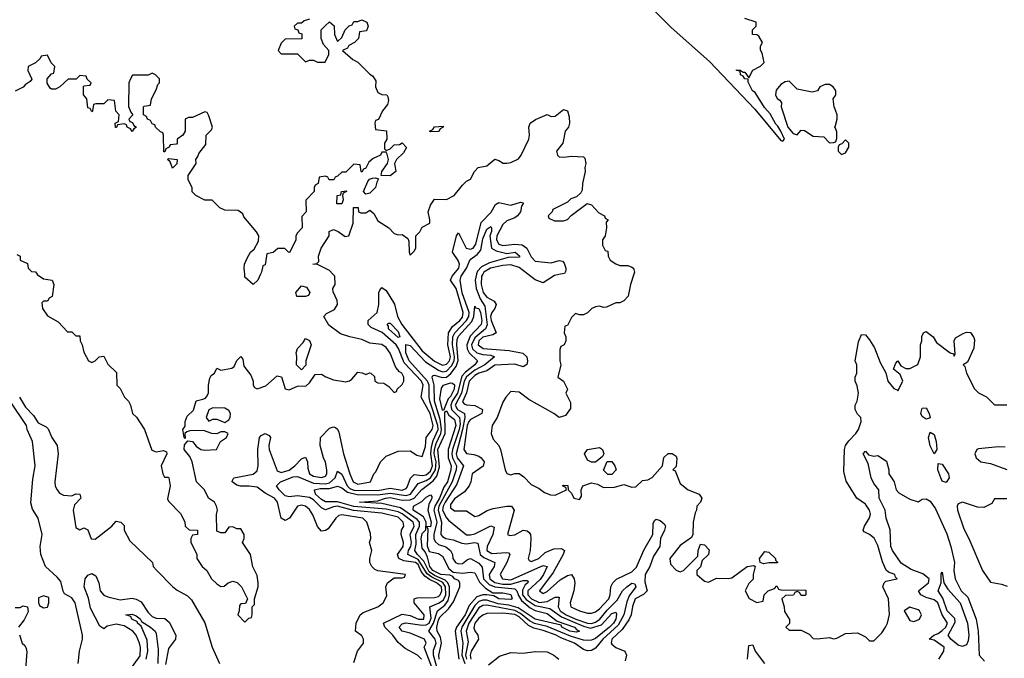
# Model space of a CAD drawing. Header units: inches. Extents: x 2380053 to 2584298, y 380219 to 546618.
# Tile 349 of 656: x 2555952 to 2560838, y 388095 to 391263. Entities that reach past the tile are written whole.
import ezdxf

# ---------------------------------------------------------------- set-up
doc = ezdxf.new("R2010")
doc.units = ezdxf.units.IN
doc.header["$MEASUREMENT"] = 0
for name, color, linetype in [('C5358', 7, 'Continuous'), ('C5359', 7, 'Continuous'), ('C5368', 7, 'Continuous'), ('C5369', 7, 'Continuous')]:
    doc.layers.add(name, color=color, linetype=linetype)

msp = doc.modelspace()

# ---------------------------------------------------------------- linework, layer by layer
at = {"layer": 'C5358', "color": 2}
for points, elevation in [([(2556039.3, 390000), (2556039.6, 389999.6), (2556070, 389978), (2556114, 389970), (2556122, 389950), (2556114, 389890), (2556098, 389882), (2556090, 389866), (2556070, 389866), (2556062, 389858), (2556064.7, 389830), (2556090, 389794), (2556143.6, 389763.6), (2556190, 389714), (2556210, 389714), (2556230, 389694), (2556250, 389694), (2556252, 389670), (2556262, 389650), (2556270, 389614), (2556294, 389570), (2556310, 389562), (2556326, 389570), (2556346, 389590), (2556370, 389594), (2556390, 389554), (2556432.7, 389512.7), (2556434, 389450), (2556450, 389434), (2556472, 389390), (2556492, 389370), (2556502, 389350), (2556512, 389310), (2556530.9, 389290.9), (2556571.3, 389230), (2556607.3, 389127.3), (2556630, 389118.8), (2556666, 389126), (2556679.8, 389119.8), (2556682.8, 389110), (2556654.8, 389050), (2556662, 389010), (2556670, 388994), (2556690, 388994), (2556692, 388990), (2556698, 388950), (2556685.4, 388885.4), (2556690, 388874), (2556750, 388814), (2556771.6, 388771.6), (2556774, 388750), (2556792.7, 388732.7), (2556834, 388730), (2556834, 388710), (2556810, 388706), (2556802, 388690), (2556802, 388670), (2556831.2, 388611.1), (2556831.3, 388590), (2556858, 388550), (2556881, 388530), (2556904.7, 388490), (2556930, 388464.7), (2556950, 388452), (2556967.3, 388452.7), (2556986, 388470), (2557010, 388478), (2557030.9, 388470.9), (2557052, 388450), (2557082, 388390), (2557072.7, 388367.3), (2557050, 388366), (2557043.6, 388356.4), (2557042, 388330), (2557034, 388310), (2557070, 388274), (2557090, 388294), (2557102, 388298), (2557106, 388310), (2557106, 388350), (2557118, 388362), (2557118, 388390), (2557135.3, 388450), (2557135.3, 388470), (2557130, 388506), (2557109.1, 388549.1), (2557097.2, 388610), (2557058, 388670), (2557066, 388690), (2557066, 388710), (2557050, 388738), (2557030, 388738), (2557010, 388748), (2556990, 388746), (2556970, 388718), (2556950, 388718), (2556930, 388726), (2556928.4, 388808.4), (2556934, 388830), (2556928.7, 388850), (2556918, 388870), (2556888.7, 388890), (2556868.7, 388930), (2556828.7, 388970), (2556808.7, 389070), (2556796, 389096), (2556769, 389130), (2556770, 389154), (2556786, 389174), (2556810, 389171.3), (2556827.1, 389147.1), (2556850.7, 389130.7), (2556870, 389126.8), (2556929, 389131), (2556948.8, 389171.1), (2556978, 389190), (2556986, 389210), (2556970, 389218), (2556950, 389218), (2556930, 389208), (2556906, 389210), (2556864.7, 389224.7), (2556796.9, 389223.1), (2556781, 389219), (2556772, 389210), (2556774, 389186), (2556768, 389190), (2556762, 389230), (2556774, 389246), (2556773.2, 389270), (2556783.7, 389296.3), (2556814.8, 389325.2), (2556828, 389372), (2556860.2, 389379.8), (2556874, 389386), (2556883.1, 389396.9), (2556888.8, 389411.1), (2556889, 389450), (2556895.3, 389484.7), (2556902, 389498), (2556918, 389510), (2556930, 389534), (2556950, 389524.7), (2557005.2, 389534.8), (2557017.2, 389542.8), (2557030, 389572), (2557050, 389592), (2557059.6, 389579.6), (2557063.6, 389543.6), (2557099.1, 389499.1), (2557111, 389470), (2557111.3, 389450), (2557118, 389438), (2557130, 389431.3), (2557173.8, 389446.2), (2557230, 389496), (2557250.6, 389490.6), (2557270, 389432), (2557290, 389426), (2557330, 389444.7), (2557373.6, 389446.4), (2557390, 389462), (2557418, 389502), (2557450, 389504.7), (2557470.6, 389490.6), (2557510, 389476.3), (2557570, 389466), (2557589, 389471), (2557600.4, 389479.6), (2557630, 389514), (2557651.6, 389511.6), (2557670, 389502), (2557688.4, 389511.6), (2557694, 389510), (2557712.7, 389492.7), (2557714, 389470), (2557730, 389462), (2557759.6, 389459.6), (2557783.6, 389443.6), (2557810, 389414), (2557822, 389418), (2557826, 389430), (2557850, 389454), (2557858, 389470), (2557859, 389490), (2557848.7, 389510), (2557836.6, 389516.6), (2557818, 389538), (2557790, 389608), (2557770, 389637.2), (2557750, 389652.3), (2557690, 389659), (2557650, 389677.2), (2557590, 389689.2), (2557544.5, 389704.5), (2557487, 389747), (2557462, 389790), (2557474.6, 389805.4), (2557514.8, 389825.2), (2557528.7, 389850), (2557528, 389870), (2557507.3, 389912.7), (2557506, 389930), (2557518, 389950), (2557515.3, 389990), (2557506.3, 390000)], 30), ([(2557610, 388074), (2557629.1, 388130.9), (2557658, 388170), (2557658, 388190), (2557650, 388206), (2557618, 388230), (2557622, 388270), (2557641.2, 388310), (2557657, 388323), (2557728.7, 388350), (2557755.3, 388370), (2557774.6, 388405.4), (2557768.7, 388450), (2557778, 388470), (2557810, 388494), (2557850, 388494), (2557862, 388498), (2557866, 388510), (2557730, 388529), (2557714.8, 388534.8), (2557699, 388550), (2557689, 388570), (2557689, 388590), (2557699, 388630), (2557688.7, 388670), (2557694, 388690), (2557693.6, 388713.6), (2557675.3, 388770), (2557655.3, 388790), (2557550, 388806.6), (2557536.3, 388803.7), (2557520.7, 388790), (2557483, 388737), (2557470, 388729.3), (2557450, 388726), (2557430, 388748.7), (2557407.2, 388807.2), (2557390, 388832.7), (2557370, 388849.2), (2557350, 388854), (2557330.7, 388849.3), (2557290.5, 388789.5), (2557270, 388779), (2557249.3, 388790), (2557231.4, 388870), (2557217, 388890), (2557170, 388914.7), (2557130, 388944), (2557090.3, 388949.7), (2557048.5, 388948.4), (2557030, 388954.5), (2557006.6, 388970), (2557007, 388973), (2557015.3, 388990), (2557110, 389008.7), (2557130, 389024.9), (2557135.3, 389050), (2557133.6, 389130), (2557142.9, 389190), (2557150, 389200.7), (2557170, 389210.6), (2557190, 389201), (2557196.3, 389190), (2557187.7, 389150), (2557190.4, 389130), (2557230, 389024.9), (2557250, 389016.4), (2557290, 389028.9), (2557318, 389050), (2557350, 389084.7), (2557370, 389092), (2557381, 389070), (2557382.5, 389037.5), (2557390.6, 389010), (2557410, 388998.7), (2557450, 388992.7), (2557470, 388999.1), (2557476.3, 389010), (2557476.9, 389030), (2557470, 389068.7), (2557459.5, 389090), (2557443.7, 389150), (2557445.2, 389190), (2557490, 389237.3), (2557510, 389242.8), (2557519.1, 389239.1), (2557530, 389231.3), (2557536.3, 389216.3), (2557559.1, 389110), (2557590, 389010.8), (2557607.2, 388970), (2557630, 388959.5), (2557693.2, 388970), (2557708.7, 389010), (2557719.3, 389020.7), (2557742, 389070), (2557770, 389098), (2557830, 389122), (2557890, 389124.7), (2557923.5, 389103.5), (2557950, 389096), (2557966.3, 389146.3), (2557969.4, 389190), (2557999.7, 389230), (2558004.5, 389250), (2557988.9, 389310), (2557945.1, 389390), (2557954.8, 389450), (2557945.6, 389470), (2557860.7, 389560.7), (2557832.2, 389632.2), (2557820.3, 389650), (2557751.6, 389711.6), (2557695.5, 389735.5), (2557680.7, 389750), (2557682, 389770), (2557726, 389810), (2557734.7, 389850), (2557735.1, 389910), (2557738.6, 389921.4), (2557750, 389934), (2557770, 389919.1), (2557811.9, 389851.9), (2557826.7, 389790), (2557848.1, 389750), (2557950, 389620.8), (2558010, 389568.4), (2558050, 389549.3), (2558070, 389554.7), (2558084.5, 389570), (2558090.4, 389590), (2558076.3, 389650), (2558080.3, 389710), (2558099.4, 389740.6), (2558135.6, 389770), (2558150, 389787.4), (2558153.2, 389810), (2558117.7, 389930), (2558089.5, 389970), (2558098, 389990), (2558106.2, 390000)], 26), ([(2557147.5, 390000), (2557134, 389970), (2557110, 389948.7), (2557070, 389986), (2557068.7, 390000)], 30), ([(2557946, 388090), (2557927, 388110), (2557864.2, 388144.2), (2557830, 388172.7), (2557803.5, 388210), (2557763.7, 388250), (2557757.2, 388270), (2557850, 388314.6), (2557890, 388308), (2557931.3, 388290), (2557957, 388290), (2557959.7, 388310), (2557909.6, 388370), (2557909.2, 388390), (2557925.3, 388394.7), (2558010, 388396.9), (2558030, 388401.2), (2558038.8, 388410), (2558046.3, 388430), (2558044.7, 388450), (2558020.3, 388470), (2557985.8, 388485.8), (2557962.9, 388502.9), (2557945.1, 388525.1), (2557930, 388559.8), (2557916.8, 388570), (2557857.8, 388577.8), (2557834, 388590), (2557826.6, 388610), (2557854.7, 388650), (2557856.9, 388670), (2557845.6, 388710), (2557847.3, 388730), (2557858.7, 388750), (2557854.3, 388770), (2557830, 388795), (2557750, 388815.5), (2557608.8, 388828.8), (2557530, 388849.9), (2557510, 388847.2), (2557470, 388831), (2557450, 388842), (2557410, 388881.2), (2557390, 388892.1), (2557330, 388901), (2557290, 388896.1), (2557270, 388901.7), (2557240.5, 388930), (2557227, 388950), (2557246, 388970), (2557310, 388994.7), (2557330, 388997.2), (2557410, 388963.5), (2557470, 388961.3), (2557490, 388964.8), (2557516.8, 388990), (2557530, 389024), (2557550, 389008.2), (2557577.1, 388950), (2557590, 388938), (2557609.7, 388929.7), (2557730, 388927.9), (2557790, 388939.7), (2557850, 388928.7), (2557870, 388937), (2557875.7, 388944.3), (2557892, 388988.1), (2557910, 389006.7), (2557950, 389002.3), (2557970, 389005.5), (2557990, 389023.5), (2558000.4, 389050), (2557991.7, 389110), (2557995.4, 389144.6), (2558004.1, 389175.9), (2558028.7, 389230), (2558027.9, 389250), (2557987.7, 389370), (2557983.4, 389390), (2557984.1, 389450), (2557976.5, 389470), (2557884.7, 389570), (2557868.5, 389610), (2557868.2, 389651.8), (2557890, 389647.4), (2557966.2, 389566.2), (2558030, 389523.9), (2558050, 389516.8), (2558070, 389519.8), (2558094.6, 389545.4), (2558108.8, 389570), (2558110.4, 389590), (2558099.4, 389650), (2558101.9, 389690), (2558112.1, 389710), (2558169.9, 389770), (2558180.2, 389790), (2558182.4, 389810), (2558147.7, 389907.7), (2558138.5, 389970), (2558142.5, 389990), (2558149.1, 390000)], 22), ([(2558218.2, 390000), (2558213.1, 389970), (2558217.6, 389930), (2558237.9, 389877.9), (2558261, 389841), (2558271.4, 389748.6), (2558264.2, 389730), (2558210, 389685.5), (2558193.4, 389650), (2558198.7, 389630), (2558220.3, 389610), (2558250, 389601.3), (2558290, 389598.5), (2558308, 389590), (2558260.9, 389550), (2558210, 389524.7), (2558168.8, 389491.2), (2558158.1, 389470), (2558144.5, 389410), (2558112.9, 389350), (2558124.3, 389330), (2558159.6, 389310), (2558160.8, 389290), (2558149.3, 389230), (2558117.6, 389110), (2558123.5, 389090), (2558154, 389050), (2558120.6, 388959.4), (2558063.3, 388870), (2558053.4, 388850), (2558050.2, 388830), (2558070, 388791.8), (2558080.8, 388780.8), (2558170, 388707.9), (2558190, 388707.1), (2558210, 388712.9), (2558290, 388752.7), (2558306, 388746), (2558299.6, 388710), (2558271.4, 388650), (2558270.3, 388630), (2558294.8, 388614.8), (2558370, 388620.5), (2558378.4, 388618.4), (2558384, 388610), (2558370.3, 388570), (2558336.4, 388510), (2558348.2, 388490), (2558390, 388485.1), (2558550, 388554.9), (2558570, 388550.8), (2558551, 388510), (2558534.2, 388485.8), (2558474, 388430), (2558474.2, 388410), (2558492.6, 388390), (2558530, 388371.8), (2558570, 388377.1), (2558610, 388398.7), (2558630, 388398), (2558624.2, 388350), (2558633.4, 388330), (2558664, 388310), (2558712.2, 388290), (2558770, 388269), (2558790, 388267.4), (2558810, 388274.3), (2558831.2, 388288.8), (2558866.7, 388333.3), (2558917.1, 388382.9), (2558944, 388430), (2558964.2, 388450), (2558990, 388468), (2559004, 388464), (2559010.3, 388450), (2558975.8, 388404.2), (2558964.2, 388375.8), (2558949.4, 388310), (2558921.3, 388258.8), (2558845.6, 388190), (2558810, 388145.2), (2558790, 388134.5), (2558770, 388131.8), (2558750, 388138.4), (2558705.6, 388170), (2558636.8, 388196.8), (2558615.1, 388210), (2558550, 388233.3), (2558503.9, 388243.9), (2558477.4, 388257.4), (2558430, 388300.2), (2558410, 388312.4), (2558350, 388319.1), (2558270, 388317.4), (2558250, 388309.6), (2558230, 388294.3), (2558210.3, 388270), (2558205.5, 388245.5), (2558210, 388230.8), (2558225.5, 388210), (2558228.4, 388190), (2558192.9, 388130), (2558187.7, 388110), (2558191.3, 388090)], 22), ([(2558249.9, 390000), (2558243.8, 389990), (2558241.5, 389950), (2558252.6, 389910), (2558270, 389886.5), (2558306.3, 389866.3), (2558315.8, 389850), (2558310.4, 389830), (2558294.9, 389810), (2558288.4, 389790), (2558291.2, 389770), (2558317.1, 389710), (2558300.7, 389699.3), (2558250, 389688), (2558230.4, 389670), (2558226.7, 389650), (2558251.5, 389631.6), (2558381.7, 389621.7), (2558448.8, 389608.9), (2558468.4, 389590), (2558471.7, 389568.3), (2558468.3, 389551.7), (2558450, 389540.7), (2558410, 389554.2), (2558310, 389549.8), (2558270, 389521.8), (2558230, 389509.8), (2558210, 389498.2), (2558182.5, 389470), (2558168.7, 389411.3), (2558150, 389366.8), (2558157.3, 389357.3), (2558170, 389352), (2558210, 389349.1), (2558248.4, 389330), (2558244.9, 389310), (2558190, 389279.8), (2558181.1, 389270), (2558172.7, 389250), (2558155.5, 389130), (2558170, 389110.7), (2558206, 389106), (2558230, 389097.6), (2558242, 389090), (2558257.1, 389070), (2558251.8, 389048.2), (2558198, 389010), (2558191, 388970), (2558182.8, 388950), (2558159.5, 388920.5), (2558110, 388886.6), (2558090, 388857.2), (2558090, 388841), (2558110, 388826.7), (2558170, 388826), (2558210, 388798.8), (2558230, 388804), (2558271.5, 388828.5), (2558302.5, 388837.5), (2558369.6, 388850.4), (2558392, 388850), (2558406, 388830), (2558372, 388710), (2558384, 388704), (2558410, 388708), (2558450, 388731), (2558470, 388727.3), (2558479.5, 388719.5), (2558487.3, 388710), (2558488.2, 388690), (2558485.5, 388630), (2558476, 388590), (2558480.7, 388580.7), (2558490, 388576), (2558529, 388590), (2558560, 388620), (2558602.4, 388637.6), (2558640.5, 388640.5), (2558655.5, 388630), (2558648.7, 388610), (2558599, 388521), (2558531, 388430), (2558550, 388417.3), (2558570, 388426.4), (2558634.9, 388485.1), (2558670, 388506), (2558690.4, 388510.4), (2558703.8, 388490), (2558707, 388467), (2558702.6, 388430), (2558683, 388370), (2558686.8, 388350), (2558730, 388330.7), (2558770, 388319.1), (2558790, 388319.1), (2558810, 388326), (2558830, 388340.4), (2558875.4, 388390), (2558883, 388410), (2558885.1, 388450), (2558895.1, 388470), (2558913, 388487), (2558990, 388524.6), (2559013.3, 388546.7), (2559049, 388631), (2559094, 388710), (2559095.5, 388764.5), (2559101.5, 388778.5), (2559110, 388786), (2559130, 388778), (2559150, 388762.8), (2559157.1, 388750), (2559152.4, 388730), (2559132, 388690), (2559128.8, 388650), (2559097.6, 388602.4), (2559079.1, 388550), (2559056.5, 388510), (2559053.9, 388473.9), (2559066.4, 388430), (2559047.9, 388412.1), (2559006.2, 388390), (2558992.4, 388352.4), (2558985.8, 388310), (2558974.8, 388285.2), (2558941.5, 388238.5), (2558890.4, 388190), (2558886.7, 388170), (2558890, 388164.9), (2558910, 388148.2), (2558954.8, 388130), (2558964, 388110), (2558957.1, 388082.9)], 26), ([(2558999.5, 390000), (2558982.8, 389950), (2558971.6, 389891.6), (2558950, 389868), (2558930, 389858), (2558910, 389858), (2558863.6, 389836.4), (2558850, 389835.3), (2558830, 389842), (2558810, 389839), (2558792, 389830), (2558770, 389808), (2558750, 389798), (2558730, 389798), (2558710, 389806), (2558690, 389786), (2558670, 389746), (2558658, 389742), (2558654, 389710), (2558662, 389690), (2558662, 389670), (2558654, 389650), (2558638, 389642), (2558632.7, 389627.3), (2558632, 389570), (2558638, 389550), (2558622, 389490), (2558651.3, 389470), (2558671.3, 389430), (2558662, 389410), (2558684.7, 389364.7), (2558685.4, 389334.6), (2558661, 389299), (2558629.1, 389289.1), (2558602, 389310), (2558479.1, 389379.1), (2558430, 389415.3), (2558390, 389418), (2558364.7, 389390), (2558350, 389366), (2558322, 389290), (2558296, 389250), (2558291.3, 389210), (2558302, 389182), (2558330, 389151.3), (2558338.8, 389130), (2558361, 389030), (2558370, 389012), (2558390, 389004.7), (2558410, 389012), (2558430, 389012), (2558454.4, 388994.4), (2558490, 388958), (2558530, 388938), (2558556.9, 388916.9), (2558585.4, 388905.4), (2558610, 388904.7), (2558666, 388930), (2558662, 388942), (2558646, 388950), (2558650, 388954), (2558671.6, 388951.6), (2558674, 388930), (2558690, 388914), (2558702, 388890), (2558730, 388882), (2558740.4, 388899.6), (2558738, 388930), (2558746, 388950), (2558790, 388964.7), (2558819.6, 388959.6), (2558850, 388942), (2558903.6, 388943.6), (2558950, 388958), (2558990, 388944.7), (2559010, 388946), (2559042.7, 388977.3), (2559070, 388981), (2559090, 388991.3), (2559142, 389050), (2559149.4, 389090.6), (2559170, 389111), (2559190.7, 389110.7), (2559210, 389098), (2559213.7, 389086.3), (2559210, 389046), (2559194, 389030), (2559204.7, 389024.7), (2559230, 388962), (2559270, 388931.3), (2559324.7, 388910), (2559338, 388890), (2559330.9, 388869.1), (2559312, 388850), (2559311.3, 388830), (2559304, 388816), (2559294, 388770), (2559292, 388710), (2559285.4, 388694.6), (2559230, 388655.3), (2559178, 388590), (2559182, 388562), (2559210, 388532), (2559230, 388524.7), (2559246, 388530), (2559318, 388602), (2559319, 388630), (2559330, 388662), (2559350, 388658), (2559372.8, 388632.8), (2559370.6, 388610), (2559339.6, 388580.4), (2559330.7, 388549.3), (2559312, 388530), (2559312, 388510), (2559350, 388478), (2559370, 388472), (2559410, 388492), (2559470, 388490.8), (2559485.6, 388494.4), (2559562, 388550), (2559596, 388556), (2559602, 388550), (2559592, 388510), (2559591.6, 388488.4), (2559570, 388466), (2559552, 388430), (2559572, 388392), (2559610, 388372), (2559642, 388378), (2559646, 388410), (2559666, 388430), (2559698, 388442), (2559710, 388454), (2559718, 388438), (2559730, 388434), (2559852.7, 388432.7), (2559854, 388410), (2559850, 388406), (2559830, 388406), (2559822, 388422), (2559810, 388426), (2559798, 388422), (2559791.6, 388408.4), (2559752.7, 388407.3), (2559734, 388390), (2559746, 388350), (2559747.5, 388327.5), (2559772.7, 388287.3), (2559772.7, 388267.3), (2559754, 388250), (2559770, 388234), (2559830, 388234), (2559870, 388214), (2559890, 388194), (2559910, 388192), (2559970, 388198), (2559990, 388191.3), (2560000, 388193.7)], 30), ([(2558635.2, 390000), (2558606.4, 389993.6), (2558550, 389957.6), (2558510, 389972.4), (2558474, 390000)], 26), ([(2558010, 388015.6), (2557958.7, 388150), (2557969.5, 388170), (2557960.7, 388190), (2557890, 388220.3), (2557850, 388229.8), (2557835.1, 388250), (2557850, 388266.4), (2557868.9, 388271.1), (2557950, 388258.7), (2557970, 388260.4), (2557984, 388270), (2557993.6, 388293.6), (2557988.1, 388350), (2558034, 388370), (2558054.8, 388385.2), (2558066.5, 388410), (2558065.3, 388450), (2558051.1, 388471.1), (2557997.3, 388497.3), (2557974.8, 388514.8), (2557930, 388584.8), (2557878.5, 388610), (2557881.1, 388630), (2557893.9, 388650), (2557896.3, 388670), (2557889.8, 388710), (2557909.8, 388750), (2557904.5, 388770), (2557850, 388812.3), (2557830, 388822.3), (2557770, 388835.5), (2557610, 388848), (2557530, 388871.3), (2557470, 388871.8), (2557450, 388882.5), (2557419.7, 388910), (2557415.1, 388930), (2557443.2, 388936.8), (2557490, 388937.7), (2557530, 388949.1), (2557550, 388940.8), (2557578.7, 388918.7), (2557627.1, 388907.1), (2557730, 388905.8), (2557790, 388914.8), (2557870, 388902.9), (2557891.8, 388910), (2557930, 388961.8), (2557970, 388977.2), (2557990, 388990.2), (2558014.7, 389030), (2558018.2, 389070), (2558009, 389110), (2558010.4, 389130), (2558019.1, 389160.9), (2558041.9, 389210), (2558045.7, 389230), (2558039.4, 389279.4), (2558009.9, 389370), (2558008.7, 389450), (2557999.7, 389490), (2558002.2, 389497.8), (2558010, 389499.5), (2558048.6, 389488.6), (2558070, 389490.1), (2558092, 389508), (2558117.4, 389542.6), (2558128.5, 389571.5), (2558121.1, 389650), (2558122.9, 389677.1), (2558130, 389693.4), (2558195, 389765), (2558205.9, 389790), (2558210, 389842), (2558213.2, 389833.2), (2558230, 389830.4), (2558238.8, 389810), (2558245.8, 389770), (2558242.6, 389750), (2558187, 389693), (2558170.7, 389650), (2558172.6, 389630), (2558183, 389610), (2558224.4, 389570), (2558211.2, 389550), (2558164.8, 389515.2), (2558146.1, 389493.9), (2558125.4, 389410), (2558098.5, 389370), (2558091.2, 389350), (2558095.7, 389330), (2558135.1, 389290), (2558137.1, 389257.1), (2558132.9, 389230), (2558099.1, 389130), (2558096.4, 389110), (2558099.8, 389090), (2558120.5, 389050), (2558118.8, 389030), (2558098.7, 388970), (2558032.6, 388850), (2558028.5, 388830), (2558045.1, 388770), (2558042, 388710), (2558050, 388698.7), (2558067.3, 388690), (2558102.7, 388682.6), (2558145.5, 388665.5), (2558170, 388663.6), (2558208.8, 388668.8), (2558225.5, 388665.5), (2558236.9, 388610), (2558254.6, 388594.6), (2558310.4, 388570), (2558306, 388550), (2558282.2, 388510), (2558284.7, 388490), (2558310, 388471.1), (2558350, 388463.1), (2558390, 388462.3), (2558450, 388480.2), (2558470, 388481), (2558475.2, 388475.2), (2558473.7, 388470), (2558460.3, 388459.7), (2558446.9, 388433.1), (2558447.4, 388410), (2558466.2, 388386.2), (2558510, 388356.3), (2558582.1, 388342.1), (2558640, 388300), (2558750, 388253.8), (2558784.9, 388244.9), (2558839.4, 388260.6), (2558890, 388316.5), (2558910, 388324), (2558914.3, 388314.3), (2558910, 388289.7), (2558898.8, 388270), (2558879.6, 388250), (2558810, 388193.8), (2558790, 388185.3), (2558770, 388183.5), (2558750, 388185.5), (2558685.3, 388205.3), (2558570, 388252.1), (2558506.9, 388266.9), (2558481.6, 388281.6), (2558437.7, 388317.7), (2558410, 388332.2), (2558270, 388357.9), (2558250, 388356.5), (2558230, 388344.8), (2558181.5, 388270), (2558167.5, 388230), (2558177, 388176.9), (2558165.1, 388110), (2558168.8, 388090)], 18), ([(2555951.3, 389390), (2555980.5, 389340.5), (2556019.8, 389299.8), (2556043.5, 389263.5), (2556084, 389244), (2556093.7, 389233.7), (2556110.8, 389190), (2556137.3, 389150), (2556143, 389110), (2556126.4, 388970), (2556128.8, 388948.9), (2556137.3, 388930), (2556150, 388914.8), (2556170, 388904.9), (2556210, 388900.7), (2556230, 388910.7), (2556251.3, 388910), (2556256, 388890), (2556224.1, 388855.9), (2556217.1, 388830), (2556230, 388744.7), (2556250, 388732), (2556270, 388742), (2556290, 388732), (2556307.5, 388687.5), (2556326, 388686), (2556409.5, 388750.5), (2556430, 388776), (2556454, 388770), (2556470, 388754), (2556471, 388730), (2556498, 388678), (2556611.2, 388571.1), (2556614, 388550), (2556632, 388530), (2556711.3, 388450), (2556733, 388433), (2556785.2, 388405.2), (2556805.2, 388385.2), (2556870.5, 388270.5), (2556906.8, 388150), (2556942.8, 388070)], 26), ([(2556242, 388070), (2556249.6, 388130), (2556263.6, 388190), (2556263.6, 388210), (2556227.6, 388370), (2556210, 388394.5), (2556174.8, 388414.8), (2556167.5, 388427.5), (2556156.2, 388476.2), (2556138, 388498), (2556079.5, 388550), (2556057.2, 388610), (2556053.2, 388650), (2556064, 388710), (2556044, 388790), (2556015.5, 388835.5), (2556006.8, 388866.8), (2556016.6, 388983.4), (2556029.5, 389050), (2556016.2, 389170), (2555989.5, 389230), (2555986, 389250), (2555904, 389370)], 26), ([(2558035.2, 388004.8), (2558005.2, 388110), (2558005, 388135), (2558018.3, 388170), (2558014.3, 388190), (2557982.4, 388230), (2558006.4, 388270), (2558025.5, 388330), (2558061.2, 388358.8), (2558077.9, 388382.1), (2558085.7, 388410), (2558085.7, 388450), (2558077.3, 388470), (2558062.8, 388482.8), (2558010, 388505.2), (2557984.1, 388524.1), (2557956.8, 388576.8), (2557925.8, 388610), (2557913.6, 388630), (2557919.2, 388660.8), (2557918, 388710), (2557936.8, 388750), (2557936, 388770), (2557924.1, 388784.1), (2557841.6, 388841.6), (2557750, 388863.7), (2557638, 388870), (2557730, 388876.5), (2557766.6, 388890), (2557790, 388892.9), (2557850, 388879.8), (2557890, 388881.9), (2557910, 388890.2), (2557947.6, 388932.4), (2558004.6, 388975.4), (2558021.4, 388998.6), (2558035.9, 389044.1), (2558027.7, 389130), (2558063.2, 389210), (2558062, 389318), (2558070, 389322.8), (2558081.1, 389301.1), (2558110, 389280.3), (2558116, 389250), (2558077.9, 389130), (2558078.4, 389090), (2558093.5, 389050), (2558092.1, 389030), (2558074.5, 388970), (2558056.7, 388943.3), (2558034.8, 388890), (2558012.1, 388850), (2558007.1, 388830), (2558022.9, 388770), (2558007.4, 388710), (2558006.8, 388690), (2558014.1, 388674.1), (2558030, 388660.2), (2558067.5, 388647.5), (2558090.2, 388630.2), (2558099.5, 388610), (2558102.3, 388590), (2558114, 388570), (2558130, 388564), (2558150, 388565.7), (2558174, 388586), (2558190, 388590.7), (2558230, 388567.4), (2558247.1, 388547.1), (2558253, 388490), (2558281.6, 388461.6), (2558310, 388449.5), (2558410, 388439.3), (2558418.9, 388430), (2558426.6, 388406.6), (2558441.8, 388381.8), (2558485.5, 388345.5), (2558510, 388332.6), (2558570, 388316.6), (2558619.6, 388279.6), (2558706, 388250), (2558716.7, 388236.7), (2558730.4, 388230), (2558715, 388225), (2558681.6, 388230), (2558643, 388250), (2558639.2, 388259.2), (2558510, 388288.7), (2558426, 388346), (2558379.1, 388359.1), (2558326.1, 388366.1), (2558270, 388382.8), (2558250, 388383.2), (2558230, 388376.1), (2558210, 388357.3), (2558147, 388250), (2558141.1, 388230), (2558151.9, 388170), (2558146.7, 388110), (2558160.8, 388070)], 14), ([(2558033.6, 388090), (2558032.1, 388110), (2558046, 388170), (2558039.6, 388199.6), (2558024.2, 388230), (2558022.8, 388250), (2558030, 388286.4), (2558038.4, 388301.6), (2558080, 388340), (2558104.7, 388375.3), (2558136.3, 388450), (2558135.8, 388470), (2558130, 388480.9), (2558110, 388489.6), (2558101.2, 388501.2), (2558087.1, 388507.1), (2558042, 388510), (2558002.5, 388530), (2557987, 388550), (2557976, 388596), (2557963.8, 388623.8), (2557950, 388642), (2557945, 388690), (2557950, 388714), (2557967.6, 388732.4), (2557969, 388770), (2557956.6, 388796.6), (2557905.1, 388830), (2557907, 388850), (2557947.1, 388872.9), (2557970, 388894.9), (2557990, 388906), (2557997.5, 388897.5), (2557997.1, 388890), (2557982.4, 388857.6), (2557978.2, 388830), (2557994, 388770), (2557990, 388747.3), (2557971.6, 388748.4), (2557976.8, 388736.8), (2557973.5, 388653.5), (2557984.1, 388624.1), (2558030, 388614.3), (2558050, 388601.6), (2558080.9, 388540.9), (2558103, 388523), (2558150, 388517.8), (2558190, 388521.7), (2558210, 388518.4), (2558233.2, 388473.2), (2558262.9, 388442.9), (2558300.3, 388420.3), (2558350, 388419.2), (2558390, 388411.3), (2558396.4, 388390), (2558390, 388386.4), (2558330.2, 388389.8), (2558304.2, 388404.2), (2558269.9, 388409.9), (2558250, 388409.9), (2558220.2, 388399.8), (2558183.3, 388356.7), (2558163, 388310), (2558120.2, 388250), (2558113.7, 388230), (2558131.1, 388090)], 10), ([(2556490, 388024.2), (2556550, 388108), (2556550.9, 388149.1), (2556546.6, 388170), (2556530, 388209.4), (2556512.8, 388230), (2556470, 388256), (2556430, 388264.7), (2556386.2, 388253.8), (2556370, 388242), (2556350, 388255.3), (2556303.8, 388343.8), (2556294.2, 388394.2), (2556272.7, 388450), (2556277, 388490), (2556290, 388507.3), (2556310, 388516.3), (2556330, 388504.7), (2556344, 388470), (2556350.8, 388430), (2556368.8, 388408.8), (2556390, 388399.3), (2556450, 388385.3), (2556510, 388394), (2556530, 388388.4), (2556555.4, 388375.4), (2556590, 388321.6), (2556610, 388301.7), (2556630, 388293.7), (2556672.4, 388292.4), (2556693.7, 388273.7), (2556726.8, 388210), (2556726, 388190), (2556690, 388144), (2556676.1, 388063.9)], 22), ([(2555930, 388346.8), (2555953.6, 388346.4), (2555970, 388356), (2555991, 388350), (2555994.4, 388325.6), (2555973.7, 388286.3), (2555946, 388250)], 26), ([(2556579.4, 388090), (2556587.5, 388130), (2556584.4, 388184.4), (2556555.1, 388255.1), (2556537.2, 388270), (2556536, 388276), (2556509.2, 388290), (2556503.1, 388303.1), (2556478, 388310), (2556510, 388313.4), (2556530, 388306), (2556550, 388290.5), (2556557.1, 388277.1), (2556602, 388250), (2556624.9, 388230), (2556630, 388218), (2556638.9, 388138.9), (2556637.9, 388070)], 18), ([(2555951.6, 388211.6), (2555964.7, 388170), (2555978, 388158), (2555984.5, 388144.5), (2555987.3, 388127.3), (2555981.4, 388041.4)], 26), ([(2559564, 388090), (2559570, 388158), (2559590, 388162), (2559601.6, 388130), (2559648.9, 388068.9)], 26), ([(2558277.7, 388062.3), (2558333.7, 388106.3), (2558390, 388124.2), (2558450, 388121.1), (2558510, 388128.4), (2558570, 388127.7), (2558602.8, 388110), (2558626.8, 388090)], 22)]:
    msp.add_lwpolyline(points, dxfattribs=dict(at, elevation=elevation))
for points, elevation in [([(2557370, 389889.6), (2557328, 389890), (2557322, 389910), (2557350, 389942), (2557376, 389936), (2557392, 389910), (2557384.7, 389895.3)], 30), ([(2557830, 389687.1), (2557783, 389730), (2557782, 389742), (2557775.3, 389750), (2557782, 389758), (2557790, 389757.3), (2557830, 389716.4), (2557838.8, 389690)], 22), ([(2557350, 389526), (2557326, 389550), (2557328, 389592), (2557324, 389610), (2557330, 389632), (2557358, 389662), (2557370, 389682), (2557390, 389672), (2557398, 389650), (2557371.3, 389570), (2557371.3, 389548.7)], 30), ([(2558056, 389324), (2558050, 389326.6), (2558037.5, 389382.5), (2558045.6, 389434.4), (2558056, 389450), (2558090, 389461.1), (2558099.3, 389459.3), (2558110, 389451), (2558108.7, 389430), (2558090, 389393.3), (2558078.4, 389381.6)], 14), ([(2556910, 389338), (2556890, 389328), (2556878, 389290), (2556890, 389272), (2556910, 389282), (2556930, 389282), (2556970, 389264.7), (2556990, 389278), (2556997.2, 389290), (2556998, 389310), (2556990, 389324), (2556970, 389336)], 30), ([(2558790, 389068.7), (2558770, 389078), (2558755.3, 389110), (2558769, 389131), (2558830, 389141), (2558844.7, 389130), (2558851.2, 389108.9), (2558843.6, 389096.4), (2558810, 389068.7)], 30), ([(2558870, 389006), (2558848.4, 389028.4), (2558868, 389072), (2558890, 389071), (2558904.7, 389050), (2558912, 389030), (2558890, 389006)], 30), ([(2559710, 388568), (2559670, 388568.7), (2559643.1, 388563.1), (2559626, 388570), (2559624, 388590), (2559650, 388624.7), (2559670, 388622), (2559702, 388590), (2559702, 388582), (2559714, 388570)], 30), ([(2556070, 388404.5), (2556044.9, 388395.1), (2556045, 388370), (2556050, 388356.4), (2556070, 388346.1), (2556090, 388349.3), (2556097.5, 388370), (2556096.6, 388396.7)], 30)]:
    msp.add_lwpolyline(points, close=True, dxfattribs=dict(at, elevation=elevation))
at = {"layer": 'C5359', "color": 2}
for points, elevation in [([(2559014.4, 391394.4), (2559184.6, 391224.6), (2559374.9, 391054.9), (2559599.6, 390819.6), (2559730, 390662.8), (2559739, 390661), (2559748, 390670), (2559729, 390710), (2559714.8, 390734.8), (2559704.1, 390744.1), (2559676.2, 390796.2), (2559647.6, 390827.6), (2559601.2, 390901.2), (2559589.2, 390910), (2559567.3, 390952.7), (2559567.3, 390967.3), (2559550, 390968.7), (2559543.1, 390983.1), (2559529, 390990), (2559528, 391008), (2559509.2, 391010), (2559510, 391014), (2559528, 391012), (2559542, 391002), (2559550, 391002), (2559570, 390974), (2559590, 391012), (2559628.4, 391031.6), (2559646, 391050), (2559637.2, 391097.2), (2559628.4, 391111.6), (2559628.4, 391131.6), (2559638, 391150), (2559620.4, 391180.4), (2559610, 391188), (2559588, 391190), (2559588.4, 391211.6), (2559606, 391230), (2559606, 391250), (2559550, 391268)], 34), ([(2557390, 391266), (2557363.6, 391256.4), (2557350, 391246), (2557330, 391246), (2557314, 391230), (2557318, 391218), (2557332.7, 391212.7), (2557338, 391198), (2557352.7, 391192.7), (2557352.7, 391167.3), (2557270, 391166), (2557250, 391146), (2557234, 391110), (2557250, 391094), (2557330, 391094), (2557370, 391054), (2557390, 391062), (2557410, 391062), (2557430, 391052), (2557467.3, 391052.7), (2557486, 391090), (2557486, 391110), (2557460.2, 391140.2), (2557448, 391170), (2557448.4, 391211.6), (2557467.3, 391232.7), (2557490, 391252), (2557512.7, 391232.7), (2557514, 391190), (2557530, 391154), (2557550, 391174), (2557567.3, 391212.7), (2557587.3, 391232.7), (2557602, 391238), (2557610, 391254), (2557630, 391254), (2557650, 391262), (2557674, 391250), (2557682, 391230), (2557672.7, 391207.3), (2557638, 391202), (2557634, 391170), (2557614, 391150), (2557585.4, 391134.6), (2557578, 391122), (2557554, 391110), (2557605.4, 391065.4), (2557630, 391052), (2557690, 390992), (2557703.6, 390983.6), (2557719.6, 390959.6), (2557718, 390930), (2557730, 390902), (2557750, 390892), (2557774, 390890), (2557779.6, 390879.6), (2557782, 390862), (2557777.3, 390842.7), (2557752, 390810), (2557732.7, 390767.3), (2557718, 390762), (2557714, 390750), (2557718, 390718), (2557771.6, 390711.6), (2557774, 390670), (2557762, 390650), (2557762, 390622), (2557770, 390614), (2557790, 390622), (2557810, 390642), (2557836.4, 390643.6), (2557850, 390652), (2557871.6, 390628.4), (2557856.9, 390603.1), (2557822, 390570), (2557812, 390550), (2557818, 390510), (2557790, 390488.7), (2557746, 390490), (2557748.7, 390510), (2557778, 390550), (2557782, 390570), (2557776.4, 390596.4), (2557770, 390606), (2557750, 390606), (2557742, 390590), (2557706.4, 390573.6), (2557684.7, 390555.3), (2557670, 390526), (2557658, 390522), (2557650, 390506), (2557646, 390510), (2557642, 390542), (2557610, 390546), (2557570, 390506), (2557550, 390506), (2557530, 390486), (2557518, 390482), (2557511.6, 390468.4), (2557488.4, 390468.4), (2557482, 390482), (2557470, 390486), (2557438, 390482), (2557434, 390450), (2557418, 390442), (2557414, 390430), (2557414, 390410), (2557372.7, 390367.3), (2557374, 390310), (2557352.7, 390287.3), (2557354, 390230), (2557330, 390206), (2557322, 390190), (2557322, 390170), (2557292, 390110), (2557288.4, 390108.4), (2557267.3, 390127.3), (2557232.7, 390127.3), (2557210, 390108), (2557178, 390102), (2557170, 390046), (2557158, 390042), (2557152, 390010), (2557147.5, 390000)], 30), ([(2557068.7, 390000), (2557066, 390030), (2557068, 390050), (2557080.4, 390079.6), (2557098, 390110), (2557115.3, 390124.7), (2557136.4, 390163.6), (2557138, 390190), (2557128, 390210), (2557064.7, 390284.7), (2557059, 390299), (2557036.4, 390316.4), (2556970, 390318), (2556946, 390330), (2556907.3, 390367.3), (2556870, 390368), (2556826, 390390), (2556808.4, 390408.4), (2556808, 390430), (2556788.4, 390468.4), (2556788, 390490), (2556828, 390550), (2556826, 390570), (2556836.4, 390583.6), (2556840.4, 390599.6), (2556876.4, 390643.6), (2556878, 390690), (2556904, 390716), (2556909, 390730), (2556890, 390786), (2556882, 390802), (2556870, 390806), (2556810, 390778), (2556790, 390778), (2556774, 390770), (2556774, 390710), (2556762, 390690), (2556734, 390670), (2556734, 390650), (2556730, 390646), (2556698, 390642), (2556694, 390630), (2556678, 390622), (2556672.7, 390607.3), (2556667.3, 390607.3), (2556666, 390690), (2556662, 390702), (2556650, 390706), (2556626, 390730), (2556622, 390742), (2556610, 390746), (2556602, 390762), (2556586, 390770), (2556582, 390782), (2556566, 390790), (2556566, 390830), (2556570, 390834), (2556602, 390838), (2556606, 390870), (2556630, 390914), (2556638, 390942), (2556646, 390950), (2556646, 390970), (2556626, 390990), (2556610, 390998), (2556590, 390988), (2556512.7, 390987.3), (2556502, 390970), (2556494, 390950), (2556492.7, 390832.7), (2556503.6, 390803.6), (2556514, 390790), (2556494, 390770), (2556498, 390758), (2556512.7, 390752.7), (2556518, 390738), (2556532, 390730), (2556518, 390722), (2556510, 390708), (2556502, 390722), (2556486, 390730), (2556482, 390742), (2556470, 390746), (2556438, 390742), (2556432.7, 390727.3), (2556427.3, 390727.3), (2556426, 390750), (2556442, 390758), (2556446, 390790), (2556428.4, 390808.4), (2556422, 390862), (2556390, 390866), (2556370, 390846), (2556330, 390846), (2556318, 390842), (2556314, 390810), (2556310, 390806), (2556302, 390822), (2556290, 390826), (2556286, 390870), (2556268, 390890), (2556268, 390930), (2556270, 390934), (2556302, 390938), (2556306, 390950), (2556287.3, 390967.3), (2556282, 390982), (2556250, 390986), (2556231.6, 390968.4), (2556192.7, 390967.3), (2556150.9, 390929.1), (2556130, 390918), (2556110, 390918), (2556103.1, 390923.1), (2556088.4, 390948.4), (2556088, 390970), (2556110, 390994), (2556122, 390998), (2556126, 391030), (2556108.4, 391048.4), (2556090, 391086), (2556058, 391082), (2556054, 391070), (2556031.2, 391048.9), (2555994, 391030), (2555992, 391010), (2556011.6, 390968.4), (2556003.6, 390956.4), (2555979.8, 390940.2), (2555970, 390928), (2555930, 390908)], 30), ([(2560000, 390913), (2559988.7, 390930), (2559970, 390941.2), (2559950, 390942), (2559922, 390930), (2559912, 390910), (2559884, 390904), (2559810, 390918), (2559770, 390958), (2559750, 390955.3), (2559730, 390942), (2559706.4, 390913.6), (2559702, 390890), (2559711.6, 390871.6), (2559723.6, 390863.6), (2559732, 390850), (2559731.3, 390830), (2559764.7, 390730), (2559790, 390698), (2559810, 390692), (2559830, 390714), (2559847.3, 390712.7), (2559890, 390684.7), (2559942, 390682), (2559970, 390652), (2559990, 390654), (2560000, 390657.3)], 34), ([(2560000, 390814), (2559994, 390830), (2559988.7, 390870), (2560000, 390887)], 34), ([(2557506.3, 390000), (2557490, 390018), (2557430, 390048), (2557406, 390050), (2557427.3, 390052.7), (2557436.4, 390063.6), (2557435.3, 390090), (2557448.7, 390130), (2557488, 390190), (2557488, 390212), (2557510, 390222), (2557532.7, 390212.7), (2557567.1, 390187.1), (2557586, 390190), (2557607.3, 390252.7), (2557608.8, 390331.1), (2557631.3, 390331.3), (2557634, 390310), (2557644.7, 390304.7), (2557670, 390304.7), (2557690, 390318), (2557710, 390302), (2557730, 390264.7), (2557784.7, 390230), (2557810, 390202), (2557830, 390196), (2557850, 390198), (2557878, 390178), (2557883.6, 390163.6), (2557884.7, 390110), (2557890, 390094), (2557910, 390114), (2557918, 390130), (2557918, 390190), (2557938, 390210), (2557950, 390234), (2557987.3, 390252.7), (2557988, 390270), (2557979, 390310), (2557990, 390342), (2558010, 390372), (2558070, 390371.3), (2558108, 390390), (2558150, 390442), (2558170, 390462), (2558190, 390472), (2558208.7, 390510), (2558228, 390530), (2558270, 390538), (2558309.3, 390570.7), (2558330, 390564.7), (2558351, 390551), (2558370, 390550.8), (2558390, 390554), (2558426.8, 390573.2), (2558441.2, 390590), (2558479, 390670), (2558482, 390690), (2558478, 390730), (2558486, 390750), (2558512.5, 390767.5), (2558570, 390792), (2558590, 390782), (2558610, 390784.7), (2558650, 390818), (2558670.7, 390810), (2558678.8, 390781.2), (2558680.7, 390750), (2558674.8, 390730), (2558658.8, 390710), (2558646.8, 390650), (2558616, 390610), (2558621, 390590), (2558630, 390582.8), (2558650, 390581), (2558690, 390586), (2558750, 390582), (2558756, 390576), (2558761, 390550), (2558756, 390530), (2558758, 390510), (2558744.7, 390450), (2558743.6, 390416.4), (2558736.9, 390403.1), (2558716, 390384), (2558686.4, 390373.6), (2558670, 390358), (2558598, 390322), (2558594, 390310), (2558574, 390290), (2558578, 390278), (2558605.4, 390265.4), (2558650, 390264.7), (2558670, 390272), (2558688.8, 390291.1), (2558768.7, 390351.3), (2558790, 390344.7), (2558825.4, 390305.4), (2558854, 390290), (2558858, 390278), (2558872, 390270), (2558862, 390258), (2558864.7, 390230), (2558858, 390190), (2558844.7, 390170), (2558844.7, 390144.7), (2558858, 390118), (2558870, 390114), (2558872, 390090), (2558882, 390070), (2558910, 390051), (2558930, 390044), (2558970, 390042.8), (2558990, 390036), (2558998, 390030), (2559002.8, 390010), (2558999.5, 390000)], 30), ([(2560000, 390725.2), (2559998, 390730), (2560000, 390737.5)], 34), ([(2558106.2, 390000), (2558130.8, 390030), (2558135.3, 390050), (2558128.6, 390068.6), (2558099.6, 390110), (2558119, 390190), (2558130, 390204.7), (2558167.7, 390130), (2558190, 390123.9), (2558202.9, 390130), (2558215.8, 390150), (2558242.6, 390257.4), (2558291.5, 390308.5), (2558314, 390346), (2558330, 390356.4), (2558390, 390342.8), (2558436.8, 390356.8), (2558450, 390354), (2558450.5, 390350.5), (2558442.4, 390337.6), (2558436.9, 390310), (2558422.6, 390290), (2558410, 390279.7), (2558370, 390265.7), (2558350, 390247.3), (2558320.6, 390190), (2558318.4, 390170), (2558329, 390149), (2558350, 390142.3), (2558410, 390149.3), (2558445.5, 390145.5), (2558469.3, 390129.3), (2558490, 390086.4), (2558510, 390065.7), (2558590, 390056.5), (2558630, 390068), (2558645.2, 390065.2), (2558654.3, 390054.3), (2558663, 390030), (2558662.8, 390017.2), (2558655.5, 390004.5), (2558635.2, 390000)], 26), ([(2558149.1, 390000), (2558168.9, 390030), (2558187.3, 390072.7), (2558222.3, 390097.7), (2558241.2, 390118.8), (2558250, 390175.5), (2558270, 390223), (2558290, 390237.3), (2558294, 390230), (2558292.8, 390212.8), (2558285.7, 390190), (2558293.7, 390130), (2558315.8, 390115.8), (2558370, 390103.8), (2558410.2, 390110.2), (2558434.4, 390090), (2558430, 390085.1), (2558376.7, 390083.3), (2558284, 390056), (2558243.4, 390036.6), (2558224.3, 390015.7), (2558218.5, 390001.5), (2558218.2, 390000)], 22), ([(2555938, 390098), (2555954, 390090), (2555954, 390070), (2555990, 390054), (2555994, 390030), (2556010, 390014), (2556030, 390012), (2556039.3, 390000)], 30), ([(2558474, 390000), (2558430, 390033.8), (2558390, 390047), (2558350, 390043.7), (2558288.6, 390030), (2558256.1, 390010), (2558249.9, 390000)], 26)]:
    msp.add_lwpolyline(points, dxfattribs=dict(at, elevation=elevation))
at = {"layer": 'C5359', "color": 2, "elevation": 30}
for points in [[(2557990, 390706), (2557986, 390710), (2558002, 390718), (2558010, 390732), (2558054, 390734), (2558054, 390730), (2558038, 390722), (2558030, 390708.7)], [(2556710, 390526), (2556698, 390558), (2556686, 390570), (2556690, 390574), (2556734, 390570), (2556731.6, 390548.4)], [(2557670, 390398), (2557658, 390410), (2557680.2, 390459.8), (2557688.4, 390471.6), (2557703.1, 390476.9), (2557718, 390478), (2557732.7, 390472.7), (2557723.6, 390456.4), (2557718, 390430), (2557690, 390402)], [(2557550, 390349), (2557526, 390350), (2557528, 390390), (2557546, 390394), (2557548.7, 390411.3), (2557574, 390414), (2557574, 390410), (2557558, 390402), (2557554, 390390), (2557558, 390370)]]:
    msp.add_lwpolyline(points, close=True, dxfattribs=at)
at = {"layer": 'C5368', "color": 2}
for points, elevation in [([(2560000, 388193.7), (2560010, 388196), (2560050, 388218.8), (2560110, 388222), (2560150, 388202), (2560170, 388182), (2560190, 388182), (2560230, 388222), (2560248, 388250), (2560258, 388270), (2560268.4, 388311.6), (2560264, 388390), (2560235.3, 388450), (2560242, 388470), (2560250, 388478), (2560306, 388490), (2560298, 388498), (2560295.3, 388510), (2560262.7, 388522.7), (2560252.5, 388532.5), (2560234, 388574), (2560210, 388655.3), (2560191.7, 388691.7), (2560170, 388709), (2560142, 388722), (2560138, 388730), (2560144, 388750), (2560170, 388792), (2560173.6, 388810), (2560169.4, 388830), (2560150, 388859.3), (2560106, 388890), (2560053.2, 388973.2), (2560042, 389022), (2560044.5, 389130), (2560049.3, 389150), (2560066, 389174), (2560101.2, 389210), (2560114, 389230), (2560128, 389270), (2560126, 389290), (2560110, 389306), (2560098, 389330), (2560098, 389350), (2560108, 389370), (2560114, 389410), (2560107.3, 389447.3), (2560098, 389470), (2560098, 389490), (2560106, 389510), (2560106, 389550), (2560098, 389570), (2560115.1, 389664.9), (2560130, 389702), (2560150, 389698.8), (2560170, 389674.8), (2560194.6, 389634.6), (2560222.3, 389562.3), (2560250.6, 389510.6), (2560260.5, 389470), (2560290, 389434), (2560307.3, 389427.3), (2560310, 389422), (2560335.3, 389470), (2560322, 389502), (2560289, 389530), (2560300.4, 389559.6), (2560310, 389571.3), (2560325.4, 389545.4), (2560350, 389532), (2560370, 389532), (2560408.4, 389551.6), (2560422, 389590), (2560422, 389650), (2560428.7, 389670), (2560428.8, 389691.1), (2560438, 389710), (2560450, 389716), (2560484.7, 389690), (2560501.1, 389661.1), (2560570, 389611), (2560586, 389606), (2560590, 389594), (2560594, 389606), (2560588.7, 389670), (2560595.3, 389684.7), (2560633.6, 389706.4), (2560650, 389712), (2560670, 389711.3), (2560686.8, 389686.8), (2560690, 389674), (2560687.1, 389632.9), (2560656, 389564), (2560634, 389550), (2560642, 389542), (2560651.3, 389510), (2560690, 389432), (2560710, 389412), (2560750, 389392), (2560790, 389352), (2560850, 389352)], 30), ([(2560843.1, 389143.1), (2560810, 389144), (2560710, 389134), (2560702, 389130), (2560692, 389110), (2560698, 389090), (2560722, 389070), (2560770, 389061), (2560850.8, 389030.8)], 30), ([(2560513, 388090), (2560537.4, 388130), (2560539.6, 388150), (2560490, 388185.1), (2560466, 388190), (2560488, 388210), (2560510, 388217.4), (2560530, 388232.8), (2560548.4, 388250), (2560557.1, 388270), (2560530.5, 388310.5), (2560508.3, 388370), (2560490, 388385.1), (2560450, 388396.4), (2560424.5, 388410), (2560412, 388430), (2560462, 388470), (2560465.6, 388490), (2560433.8, 388513.8), (2560375.5, 388535.5), (2560327, 388567), (2560283, 388630), (2560274.7, 388650), (2560272.3, 388732.3), (2560252.7, 388790), (2560247, 388830), (2560217.2, 388890), (2560215.3, 388930), (2560190, 388962), (2560177.2, 388990), (2560162, 389062), (2560138, 389110), (2560150, 389122), (2560163.6, 389103.6), (2560190, 389098), (2560210, 389101), (2560253.7, 389073.7), (2560264.7, 389030), (2560264.7, 389010), (2560291, 388970), (2560302, 388930), (2560315.3, 388915.3), (2560370, 388884.7), (2560410, 388872), (2560430, 388884.7), (2560450, 388886), (2560470, 388874.9), (2560496.4, 388836.4), (2560552.9, 388712.9), (2560573.6, 388650), (2560590.3, 388570), (2560587.1, 388530), (2560593.7, 388490), (2560624.2, 388430), (2560657.8, 388397.8), (2560699, 388290), (2560709.1, 388230), (2560714, 388110), (2560740.3, 388080.3)], 26), ([(2560850, 388886), (2560790, 388886), (2560776.9, 388863.1), (2560736.9, 388843.1), (2560704.7, 388844.7), (2560630, 388869.2), (2560610, 388861.2), (2560603.8, 388850), (2560606, 388830), (2560637, 388737), (2560662, 388690), (2560730, 388531.3), (2560770, 388472), (2560823.6, 388463.6), (2560852.7, 388452.7)], 30)]:
    msp.add_lwpolyline(points, dxfattribs=dict(at, elevation=elevation))
for points, elevation in [([(2560450, 389281.2), (2560430, 389295.3), (2560423.7, 389310), (2560430, 389336), (2560450, 389338), (2560466, 389310), (2560470, 389288)], 26), ([(2560490, 389109), (2560470, 389148.7), (2560462, 389190), (2560470, 389216), (2560490, 389204.7), (2560500.7, 389170), (2560502.8, 389130)], 26), ([(2560550, 388966.6), (2560530, 388973.2), (2560522.4, 388990), (2560508.3, 389030), (2560510, 389062), (2560530, 389058.8), (2560562, 389010), (2560564, 388990)], 26), ([(2560630, 388153.7), (2560610, 388161), (2560573, 388190), (2560560.4, 388210), (2560594.9, 388274.9), (2560592.2, 388292.2), (2560555.3, 388330), (2560533.6, 388393.6), (2560509.7, 388430), (2560525.1, 388470), (2560525.6, 388514.4), (2560530, 388522), (2560538.8, 388470), (2560558.7, 388438.7), (2560618.8, 388370), (2560655.6, 388270), (2560662.4, 388210), (2560658.6, 388181.4), (2560650, 388161.6)], 22), ([(2560370, 388348.7), (2560342, 388330), (2560370, 388282), (2560390, 388278), (2560410, 388286), (2560418, 388290), (2560428, 388310), (2560418, 388330), (2560410, 388335.3)], 30)]:
    msp.add_lwpolyline(points, close=True, dxfattribs=dict(at, elevation=elevation))
at = {"layer": 'C5369', "color": 2, "elevation": 34}
for points in [[(2560000, 390887), (2560002, 390890), (2560002, 390910), (2560000, 390913)], [(2560000, 390737.5), (2560008.7, 390770), (2560009, 390790), (2560000, 390814)], [(2560000, 390657.3), (2560002, 390658), (2560007.3, 390672.7), (2560007.3, 390707.3), (2560000, 390725.2)]]:
    msp.add_lwpolyline(points, dxfattribs=at)
msp.add_lwpolyline([(2560050, 390666), (2560032.7, 390647.3), (2560018, 390642), (2560014, 390630), (2560014, 390610), (2560030, 390594), (2560050, 390602), (2560066, 390630), (2560066, 390650)], close=True, dxfattribs=at)

doc.saveas('drawing.dxf')
